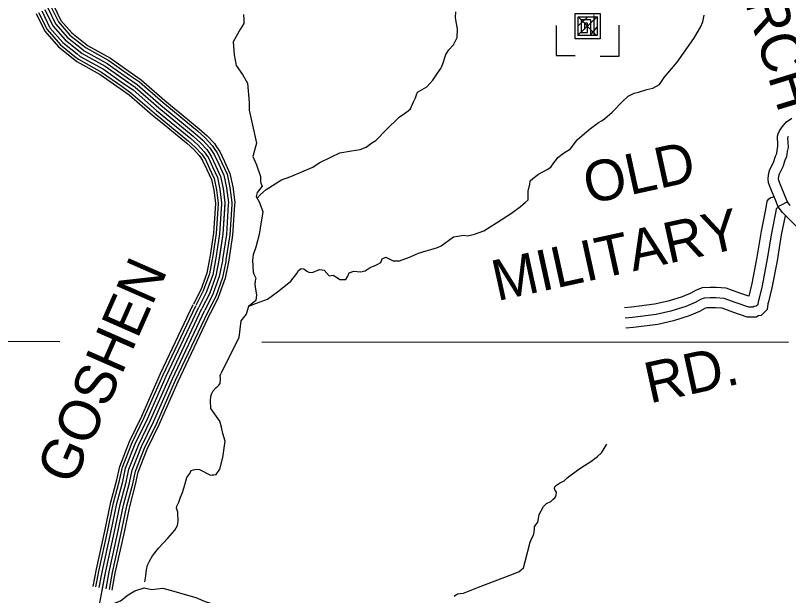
# Model space of a CAD drawing. Extents: x 1551132 to 1791609, y 378168 to 563823.
# Drawn here: x 1623885 to 1630907, y 515069 to 520342 of the extents above; entities that cross this region are included whole.
import ezdxf

# ---------------------------------------------------------------- set-up
doc = ezdxf.new("R2010")
doc.units = 0
for name, color, linetype in [('DESIGN - ROW - Right-of-Way and Easement Labels', 7, 'Continuous'), ('DESIGN - ROW - Right-of-Way Linework', 7, 'Continuous'), ('DESIGN - TRANSPORTATION - Text', 7, 'Continuous'), ('DESIGN - UTILITIES - Cable (Underground) with Text', 7, 'Continuous'), ('SURVEY - PROPERTY - Owners', 7, 'Continuous'), ('SURVEY - TRANSPORTATION - Roads', 7, 'Continuous')]:
    doc.layers.add(name, color=color, linetype=linetype)

msp = doc.modelspace()

# ---------------------------------------------------------------- linework, layer by layer
at = {"layer": 'DESIGN - ROW - Right-of-Way Linework'}
for points in [[(1615674.393, 517383.11), (1624287.69, 517377.307)], [(1626122.564, 517376.074), (1630905.809, 517372.852)]]:
    msp.add_lwpolyline(points, dxfattribs=at)
at = {"layer": 'DESIGN - TRANSPORTATION - Text'}
for points in [[(1625954.711, 520349.618), (1625960.527, 520305.592), (1625958.378, 520269.599), (1625930.161, 520219.731), (1625889.871, 520151.929), (1625861.655, 520102.061), (1625871.171, 519984.017), (1625888.779, 519887.939), (1625946.461, 519805.662), (1625992.151, 519727.443), (1626007.426, 519551.372), (1626007.134, 519481.379)], [(1626003.925, 517701.108), (1626073.915, 517727.092), (1626174.088, 517762.609), (1626278.435, 517840.112), (1626384.824, 517925.605), (1626439.14, 517997.341), (1626455.256, 518025.266), (1626481.331, 518041.142), (1626505.33, 518039.025), (1626531.254, 518018.9), (1626555.204, 518004.791), (1626589.228, 518008.624), (1626647.343, 518032.35), (1626687.326, 518026.158), (1626735.133, 517975.932), (1626771.174, 517981.757), (1626809.081, 517957.582), (1626831.031, 517943.473), (1626861.03, 517941.331), (1626885.046, 517943.215), (1626903.171, 517973.132), (1626917.304, 518003.066), (1626959.369, 518016.858), (1627019.368, 518010.575), (1627061.425, 518022.375), (1627105.558, 518052.167), (1627157.656, 518071.918), (1627169.698, 518079.86), (1627203.78, 518097.694), (1627215.913, 518129.636), (1627249.987, 518145.478), (1627315.878, 518113.161), (1627373.885, 518110.886), (1627464.049, 518144.453), (1627546.231, 518182.063), (1627614.329, 518201.738), (1627656.395, 518213.539), (1627718.493, 518233.239), (1627750.567, 518249.09), (1627818.783, 518296.758), (1627862.931, 518328.55), (1627902.972, 518336.359), (1627955.029, 518346.109), (1627995.012, 518339.917), (1628053.085, 518353.642), (1628139.242, 518385.227), (1628253.581, 518458.687), (1628389.978, 518544.031), (1628472.259, 518605.641), (1628514.416, 518641.433), (1628540.532, 518667.309), (1628542.857, 518745.303), (1628557.124, 518809.229), (1628559.249, 518839.222), (1628583.331, 518859.106), (1628635.514, 518898.857), (1628715.72, 518942.475), (1628747.819, 518964.317), (1628775.994, 519004.185), (1628798.11, 519032.077), (1628812.193, 519050.011), (1628862.375, 519089.77), (1628926.557, 519129.463), (1628986.922, 519213.173), (1629095.328, 519304.659), (1629179.626, 519370.253), (1629213.709, 519388.095), (1629233.783, 519403.995), (1629304.048, 519463.663), (1629398.479, 519561.208), (1629450.695, 519608.959), (1629504.819, 519636.701), (1629542.876, 519646.518), (1629618.991, 519670.152), (1629673.056, 519681.894), (1629733.213, 519715.612), (1629777.487, 519777.397), (1629896.093, 519916.825), (1630047.039, 520134.106), (1630107.48, 520235.817), (1630127.688, 520285.718), (1630141.929, 520343.653)], [(1626084.515, 518684.041), (1626109.998, 518714.901), (1626162.205, 518760.652), (1626302.61, 518847.979), (1626384.767, 518879.588), (1626585.179, 518964.632), (1626643.344, 519002.35), (1626755.6, 519055.818), (1626831.781, 519093.452), (1626935.895, 519112.953), (1627015.952, 519122.578), (1627070.067, 519146.312), (1627122.241, 519184.063), (1627158.34, 519205.897), (1627254.78, 519305.433), (1627371.285, 519418.878), (1627417.434, 519450.654), (1627451.542, 519474.496), (1627473.625, 519494.388), (1627499.891, 519556.256), (1627518.057, 519594.174), (1627526.174, 519622.133), (1627536.265, 519644.084), (1627622.496, 519693.677), (1627676.77, 519755.412), (1627717.036, 519817.222), (1627747.218, 519859.073), (1627767.401, 519902.982), (1627793.767, 519988.851), (1627821.942, 520028.719), (1627862.149, 520076.528), (1627896.432, 520142.363), (1627898.748, 520218.349), (1627881.166, 520320.426), (1627883.391, 520376.419)], [(1626007.134, 519481.379), (1626074.374, 519182.021), (1626040, 519059.209), (1626074.374, 518985.533), (1626110.165, 518877.496), (1626110.123, 518867.246), (1626110.006, 518839.246), (1626113.931, 518819.228), (1626125.806, 518789.169), (1626081.565, 518733.384), (1626071.407, 518695.433), (1626097.215, 518647.307), (1626130.864, 518561.155), (1626126.689, 518519.171), (1626116.473, 518467.219), (1626097.99, 518351.308), (1626069.507, 518235.447), (1626043.208, 518165.578), (1626037.008, 518117.61), (1626042.574, 518011.582), (1626048.482, 517989.557), (1626068.349, 517955.456), (1626062.24, 517929.489), (1626058.107, 517897.513), (1626063.924, 517853.478), (1626075.715, 517801.427), (1626067.507, 517751.467), (1626001.267, 517697.783), (1625981.825, 517627.789), (1625931.96, 517565.896), (1625912.319, 517413.617), (1625751.939, 517090.342)], [(1625789.554, 516472.926), (1625769.905, 516541.703), (1625755.172, 516600.646), (1625740.439, 516654.681), (1625660.158, 516769), (1625656.966, 516841.202), (1625659.408, 516879.261), (1625665.641, 516899.229), (1625681.999, 516929.113), (1625706.373, 516958.897), (1625722.548, 516972.747), (1625732.656, 516980.647), (1625744.856, 516996.548), (1625747.306, 517036.607), (1625745.672, 517068.7), (1625751.939, 517090.342)], [(1625061.371, 515194.343), (1625068.154, 515248.102), (1625074.779, 515302.145), (1625083.262, 515344.146), (1625101.72, 515382.022), (1625130.303, 515429.799), (1625183.16, 515499.351), (1625268.316, 515590.586), (1625333.215, 515662.005), (1625355.747, 515705.839), (1625362.164, 515741.849), (1625361.114, 515826.051), (1625347.506, 515862.293), (1625351.731, 515882.286), (1625357.881, 515894.244), (1625368.164, 515918.178), (1625384.705, 515964.096), (1625403.205, 516005.98), (1625424.029, 516075.899), (1625442.796, 516141.834), (1625469.262, 516179.618), (1625481.578, 516205.536), (1625501.694, 516213.319), (1625525.769, 516217.053), (1625555.785, 516214.703), (1625587.667, 516200.302), (1625627.475, 516177.802), (1625655.349, 516163.443), (1625671.39, 516165.268), (1625685.415, 516165.11), (1625707.506, 516170.868), (1625740.439, 516217.494), (1625769.905, 516325.564), (1625789.554, 516472.926)], [(1628560.205, 515553.837), (1628570.963, 515584.955), (1628589.346, 515616.822), (1628595.671, 515644.806), (1628597.996, 515672.849), (1628598.246, 515694.891), (1628610.437, 515710.791), (1628630.762, 515736.617), (1628635.128, 515768.643), (1628641.57, 515806.652), (1628682.436, 515878.346), (1628708.793, 515906.105), (1628747.043, 515923.705), (1628765.292, 515943.547), (1628785.483, 515957.348), (1628791.625, 515969.298), (1628795.808, 515985.29), (1628798.083, 516009.316), (1628786.25, 516025.491), (1628780.45, 516043.6), (1628784.608, 516057.584), (1628798.791, 516071.451), (1628827.049, 516091.168), (1628867.332, 516110.752), (1628881.49, 516122.619), (1628895.689, 516138.494), (1629002.753, 516219.446), (1629053.186, 516250.939), (1629111.693, 516288.357), (1629170.266, 516331.783), (1629208.699, 516365.417), (1629257.673, 516445.036)], [(1627870.888, 515062.949), (1627883.012, 515072.833), (1627899.17, 515084.675), (1627953.336, 515092.075), (1628090.149, 515146.626), (1628243.004, 515203.003), (1628393.859, 515259.405), (1628460.291, 515288.714), (1628478.465, 515302.531), (1628500.723, 515322.323), (1628514.798, 515377.658), (1628560.205, 515553.837)], [(1624769.152, 514992.737), (1624838.068, 515021.98), (1624909.283, 515074.789), (1624969.44, 515112.857), (1625054.146, 515139.875), (1625121.669, 515125.141), (1625223.925, 515137.458), (1625323.756, 515110.249), (1625427.554, 515078.99), (1625523.385, 515051.831), (1625609.091, 515014.763), (1625654.99, 515000.205)]]:
    msp.add_lwpolyline(points, dxfattribs=at)
at = {"layer": 'DESIGN - UTILITIES - Cable (Underground) with Text'}
for p, q in [((1628797.501, 520249.919), (1628797.506, 519978.039)), ((1629367.751, 519973.781), (1629367.796, 520252.786)), ((1628797.506, 519978.039), (1628968.576, 519978.041)), ((1629196.68, 519973.778), (1629367.751, 519973.781))]:
    msp.add_line(p, q, dxfattribs=at)
for points in [[(1629081.605, 520363.009), (1629081.655, 520358.734), (1629195.708, 520358.736), (1629195.711, 520130.64), (1628967.607, 520130.636), (1628967.603, 520358.732), (1629138.682, 520358.735), (1629138.682, 520350.91)], [(1629171.508, 520332.252), (1628989.565, 520159.545)], [(1628995.721, 520329.165), (1629162.269, 520161.09)], [(1629138.682, 520340.96), (1629138.685, 520159.148), (1628996.115, 520159.145), (1628996.113, 520330.224), (1629167.191, 520330.226), (1629167.194, 520159.148), (1629110.167, 520159.147), (1629110.165, 520301.708), (1629024.63, 520301.707), (1629024.632, 520187.663), (1629081.658, 520187.664), (1629081.657, 520273.199), (1629053.14, 520273.199), (1629053.14, 520216.172)], [(1629083.631, 520329.167), (1628997.264, 520248.997)], [(1629165.342, 520236.683), (1629102.117, 520159.547)]]:
    msp.add_lwpolyline(points, dxfattribs=at)
at = {"layer": 'SURVEY - PROPERTY - Owners'}
for points in [[(1630980.45, 518422.504), (1630850.553, 518552.066), (1630813.512, 518602.017), (1630785.988, 518671.427), (1630753.389, 518751.371), (1630741.264, 518780.847), (1630724.256, 518822.206), (1630722.148, 518858.565), (1630724.248, 518890.841), (1630729.414, 518919.767), (1630738.039, 518941.509), (1630769.955, 519006.803), (1630788.78, 519062.504), (1630800.821, 519087.171), (1630801.179, 519090.28), (1630803.954, 519118.464), (1630810.846, 519151.773), (1630810.337, 519184.89), (1630806.454, 519225.183), (1630807.838, 519243.634), (1630812.379, 519267.701), (1630825.57, 519293.185), (1630848.445, 519329.136), (1630867.011, 519349.736), (1630888.811, 519373.904), (1630936.01, 519408.213)], [(1630922.109, 518613.867), (1630896.61, 518648.26), (1630873.469, 518706.612), (1630840.645, 518787.105), (1630817.47, 518843.457), (1630816.612, 518858.232), (1630817.995, 518879.449), (1630820.562, 518893.825), (1630824.345, 518903.358), (1630857.336, 518970.86), (1630876.161, 519026.57), (1630892.652, 519060.329), (1630894.944, 519080.288), (1630897.302, 519104.255), (1630905.285, 519142.839), (1630904.56, 519190.149), (1630901.085, 519226.2), (1630901.469, 519231.333), (1630902.469, 519236.625), (1630907.377, 519246.109)], [(1630778.838, 518694.269), (1630746.339, 518685.144), (1630721.423, 518670.069), (1630710.623, 518653.31), (1630698.023, 518579.616), (1630659.141, 518381.553), (1630620.133, 518145.589), (1630573.667, 517904.707), (1630547.176, 517789.629), (1630463.112, 517819.055), (1630340.856, 517864.148), (1630250.35, 517869.465), (1630194.051, 517869.74), (1630121.436, 517867.398), (1630067.146, 517845.339), (1630017.964, 517819.005), (1629939.532, 517784.796), (1629814.102, 517744.278), (1629688.571, 517716.802), (1629480.91, 517690.643), (1629416.069, 517685.701)], [(1630896.593, 518648.31), (1630828.978, 518610.401), (1630814.962, 518606.467), (1630808.895, 518592.5), (1630794.871, 518586.567), (1630790.771, 518562.583), (1630751.938, 518364.778), (1630712.956, 518128.963), (1630665.932, 517885.19), (1630637.416, 517761.329), (1630631.324, 517739.361), (1630627.216, 517713.377), (1630613.15, 517699.444), (1630593.133, 517695.544), (1630585.1, 517689.577), (1630547.093, 517689.76), (1630431.221, 517730.311), (1630321.357, 517770.837), (1630247.358, 517775.187), (1630195.343, 517775.437), (1630141.319, 517773.695), (1630107.253, 517759.853), (1630059.129, 517734.086), (1629972.948, 517696.502), (1629838.726, 517653.142), (1629704.571, 517623.783), (1629490.393, 517596.799), (1629423.236, 517591.682)], [(1630879.11, 518526.474), (1630877.644, 518523.09), (1630875.261, 518522.082), (1630841.211, 518348.636), (1630802.254, 518112.971), (1630754.688, 517866.415), (1630725.355, 517739.02), (1630720.114, 517720.094), (1630712.164, 517669.851), (1630657.465, 517615.658), (1630630.691, 517610.441), (1630614.908, 517598.724), (1630531.468, 517599.124), (1630400.546, 517644.942), (1630302.599, 517681.076), (1630244.475, 517684.493), (1630196.584, 517684.718), (1630160.444, 517683.551), (1630145.844, 517677.618), (1630098.728, 517652.392), (1630005.097, 517611.558), (1629862.417, 517565.473), (1629719.962, 517534.297), (1629499.509, 517506.521), (1629430.127, 517501.23)]]:
    msp.add_lwpolyline(points, dxfattribs=at)
at = {"layer": 'SURVEY - TRANSPORTATION - Roads'}
for points in [[(1624178.97, 520411.035), (1624249.793, 520265.906), (1624357.999, 520141.945), (1624483.179, 520042.026)], [(1624206.827, 520424.627), (1624275.851, 520283.198), (1624379.515, 520164.429), (1624502.512, 520066.26)], [(1624229.943, 520435.902), (1624297.467, 520297.54), (1624397.373, 520183.087), (1624518.553, 520086.36)], [(1624073.18, 520359.4), (1624150.845, 520200.246), (1624276.292, 520056.542), (1624409.747, 519950.023)], [(1624095.397, 520370.242), (1624171.62, 520214.03), (1624293.45, 520074.476), (1624425.164, 519969.34)], [(1624123.254, 520383.834), (1624197.677, 520231.322), (1624314.966, 520096.96), (1624444.496, 519993.574)], [(1624151.112, 520397.435), (1624223.735, 520248.614), (1624336.482, 520119.452), (1624491.245, 519995.924), (1624700.015, 519879.93), (1624972.067, 519689.275), (1625186.212, 519503.145), (1625497.646, 519246.064), (1625565.045, 519185.387), (1625622.435, 519122.803), (1625663.859, 519062.359), (1625703.083, 518977.907), (1625748.165, 518879.388), (1625771.173, 518769.044), (1625788.006, 518638.74), (1625769.523, 518354.558), (1625733.465, 518116.585), (1625706.257, 517976.656), (1625646.875, 517812.977), (1625577.752, 517677.432)], [(1624151.112, 520397.435), (1624223.735, 520248.614), (1624336.482, 520119.452), (1624463.838, 520017.8)], [(1624502.503, 520066.268), (1624525.878, 520047.609), (1624732.948, 519932.556), (1624920.743, 519800.953)], [(1624518.545, 520086.368), (1624540.244, 520069.051), (1624746.614, 519954.39), (1624935.501, 519822.012)], [(1624444.488, 519993.583), (1624473.929, 519970.082), (1624683.549, 519853.612), (1624867.37, 519724.793)], [(1624463.829, 520017.808), (1624491.245, 519995.924), (1624700.015, 519879.93), (1624885.161, 519750.177)], [(1624483.171, 520042.034), (1624508.562, 520021.767), (1624716.482, 519906.247), (1624902.952, 519775.561)], [(1624409.731, 519950.031), (1624442.805, 519923.631), (1624653.95, 519806.32), (1624835.395, 519679.158)], [(1624425.155, 519969.349), (1624456.613, 519944.24), (1624667.083, 519827.303), (1624849.578, 519699.4)], [(1624902.935, 519775.577), (1624991.183, 519713.734), (1625206.253, 519526.804), (1625290.876, 519456.944)], [(1624920.727, 519800.97), (1625010.3, 519738.193), (1625226.286, 519550.463), (1625310.609, 519480.853)], [(1624935.485, 519822.028), (1625026.158, 519758.485), (1625242.911, 519570.08), (1625326.984, 519500.687)], [(1624849.562, 519699.417), (1624933.835, 519640.357), (1625146.138, 519455.827), (1625231.677, 519385.217)], [(1624867.353, 519724.809), (1624952.951, 519664.816), (1625166.171, 519479.486), (1625251.41, 519409.126)], [(1624885.144, 519750.193), (1624972.067, 519689.275), (1625186.212, 519503.145), (1625271.143, 519433.035)], [(1624835.379, 519679.175), (1624918.593, 519620.857), (1625130.163, 519436.969), (1625215.945, 519366.159)], [(1625326.967, 519500.704), (1625554.936, 519312.516), (1625626.851, 519247.772), (1625691.275, 519177.512), (1625712.124, 519147.095)], [(1625271.127, 519433.052), (1625497.646, 519246.064), (1625565.045, 519185.387), (1625622.435, 519122.803), (1625639.776, 519097.502)], [(1625290.859, 519456.961), (1625517.896, 519269.548), (1625586.886, 519207.438), (1625646.768, 519142.136), (1625665.342, 519115.027)], [(1625310.592, 519480.87), (1625538.137, 519293.032), (1625608.735, 519229.48), (1625671.092, 519161.479), (1625690.917, 519132.553)], [(1625215.928, 519366.175), (1625441.014, 519180.371), (1625503.938, 519123.719), (1625554.378, 519068.709), (1625568.253, 519048.476)], [(1625231.661, 519385.234), (1625457.155, 519199.096), (1625521.354, 519141.295), (1625573.778, 519084.127), (1625588.636, 519062.451)], [(1625251.394, 519409.143), (1625477.397, 519222.58), (1625543.203, 519163.337), (1625598.102, 519103.469), (1625614.21, 519079.976)], [(1625712.124, 519147.103), (1625740.34, 519105.927), (1625782.739, 519014.633), (1625832.021, 518906.939), (1625857.729, 518783.636), (1625876.087, 518641.54), (1625874.77, 518621.256)], [(1625614.193, 519079.993), (1625636.826, 519046.959), (1625674.933, 518964.923), (1625718.532, 518869.654), (1625740.582, 518763.885), (1625756.873, 518637.748), (1625756.306, 518628.948)], [(1625639.768, 519097.519), (1625663.859, 519062.359), (1625703.083, 518977.907), (1625748.165, 518879.388), (1625771.173, 518769.044), (1625788.006, 518638.74), (1625787.239, 518626.94)], [(1625665.342, 519115.044), (1625690.891, 519077.76), (1625731.232, 518990.891), (1625777.798, 518889.122), (1625801.764, 518774.202), (1625819.138, 518639.732), (1625818.172, 518624.931)], [(1625690.908, 519132.569), (1625717.916, 519093.152), (1625759.39, 519003.866), (1625807.439, 518898.855), (1625832.355, 518779.36), (1625850.262, 518640.724), (1625849.104, 518622.923)], [(1625568.236, 519048.501), (1625588.252, 519019.292), (1625624.335, 518941.598), (1625665.267, 518852.154), (1625685.6, 518754.618), (1625700.924, 518635.973), (1625700.708, 518632.565)], [(1625588.627, 519062.468), (1625609.802, 519031.567), (1625646.776, 518951.948), (1625688.891, 518859.921), (1625709.991, 518758.727), (1625725.749, 518636.757), (1625725.374, 518630.957)], [(1625700.708, 518632.582), (1625683.233, 518363.883), (1625649.767, 518143.069)], [(1625725.374, 518630.982), (1625707.824, 518361.225), (1625674.208, 518139.369)], [(1625756.306, 518628.965), (1625738.673, 518357.891), (1625704.857, 518134.719)], [(1625787.239, 518626.957), (1625769.523, 518354.558), (1625735.507, 518130.077)], [(1625818.172, 518624.948), (1625800.372, 518351.224), (1625766.156, 518125.435)], [(1625849.104, 518622.931), (1625831.221, 518347.891), (1625796.805, 518120.785)], [(1625874.77, 518621.265), (1625856.812, 518345.124), (1625822.229, 518116.935)], [(1625649.784, 518143.102), (1625648, 518131.377), (1625622.434, 517999.865), (1625567.185, 517847.595), (1625500.504, 517716.833)], [(1625674.216, 518139.394), (1625672.358, 518127.16), (1625646.325, 517993.248), (1625589.901, 517837.728), (1625522.52, 517705.599)], [(1625704.866, 518134.744), (1625702.916, 518121.868), (1625676.291, 517984.948), (1625618.392, 517825.352), (1625550.136, 517691.516)], [(1625735.515, 518130.094), (1625733.465, 518116.585), (1625706.257, 517976.656), (1625646.875, 517812.977), (1625577.752, 517677.432)], [(1625766.164, 518125.444), (1625764.014, 518111.302), (1625736.223, 517968.365), (1625675.358, 517800.602), (1625605.368, 517663.348)], [(1625796.813, 518120.793), (1625794.572, 518106.01), (1625766.189, 517960.064), (1625703.849, 517788.227), (1625632.984, 517649.265)], [(1625822.238, 518116.935), (1625819.913, 518101.626), (1625791.047, 517953.181), (1625727.482, 517777.96), (1625655.891, 517637.581)], [(1624591.715, 515152.041), (1624620.623, 515307.604), (1624697.78, 515654.213), (1624752.403, 515917.803), (1624806.177, 516119.775), (1624832.227, 516242.611), (1624921.908, 516469.875), (1625032.539, 516698.69), (1625203.618, 517087.25), (1625499.32, 517714.416)], [(1624615.981, 515147.349), (1624644.839, 515302.662), (1624721.946, 515649.021), (1624776.461, 515912.111), (1624830.218, 516114.025), (1624855.976, 516235.461), (1624944.558, 516459.942), (1625054.98, 516688.323), (1625226.118, 517077), (1625521.678, 517703.874)], [(1624632.764, 514619.369), (1624623.031, 514762.34), (1624629.689, 514838.375), (1624640.58, 514940.402), (1624705.596, 515290.253), (1624782.561, 515635.996), (1624836.818, 515897.836), (1624890.542, 516099.608), (1624915.55, 516217.527), (1625001.381, 516435.033), (1625111.279, 516662.33), (1625282.533, 517051.282), (1625577.752, 517677.432)], [(1624646.397, 515141.374), (1624675.222, 515296.453), (1624752.253, 515642.512), (1624806.635, 515904.977), (1624860.384, 516106.816), (1624885.759, 516226.494), (1624972.974, 516447.492), (1625083.129, 516675.331), (1625254.326, 517064.141), (1625549.711, 517690.649)], [(1624676.838, 515135.491), (1624705.596, 515290.253), (1624782.561, 515635.996), (1624836.818, 515897.836), (1624890.542, 516099.608), (1624915.55, 516217.527), (1625001.381, 516435.033), (1625111.279, 516662.33), (1625282.533, 517051.282), (1625577.752, 517677.432)], [(1624707.262, 515129.566), (1624735.97, 515284.053), (1624812.869, 515629.479), (1624867.001, 515890.694), (1624920.7, 516092.399), (1624945.341, 516208.56), (1625029.789, 516422.574), (1625139.428, 516649.33), (1625310.741, 517038.424), (1625605.793, 517664.215)], [(1624737.695, 515123.657), (1624766.353, 515277.845), (1624843.176, 515622.97), (1624897.175, 515883.56), (1624950.866, 516085.191), (1624975.123, 516199.593), (1625058.205, 516410.124), (1625167.577, 516636.338), (1625338.949, 517025.565), (1625633.825, 517650.99)], [(1624762.936, 515118.724), (1624791.552, 515272.703), (1624868.317, 515617.562), (1624922.208, 515877.635), (1624975.882, 516079.207), (1624999.831, 516192.152), (1625081.771, 516399.79), (1625190.927, 516625.555), (1625362.356, 517014.898), (1625657.091, 517640.023)]]:
    msp.add_lwpolyline(points, dxfattribs=at)

# ---------------------------------------------------------------- texts
at = {"layer": 'DESIGN - ROW - Right-of-Way and Easement Labels'}
for s, height, rotation, p in [('CHURCH', 370.0077, 287.1523694, (1630191.028, 521494.639)), ('OLD', 369.9922, 12.3460583, (1629089.919, 518626)), ('MILITARY', 369.9922, 12.3460583, (1628258.988, 517745.01)), ('GOSHEN', 370.0067, 66.2365361, (1624405.17, 516060.465)), ('RD.', 369.9922, 12.3444056, (1629645.235, 516814.688))]:
    msp.add_text(s, height=height, rotation=rotation, dxfattribs=at).set_placement(p)

doc.saveas('drawing.dxf')
